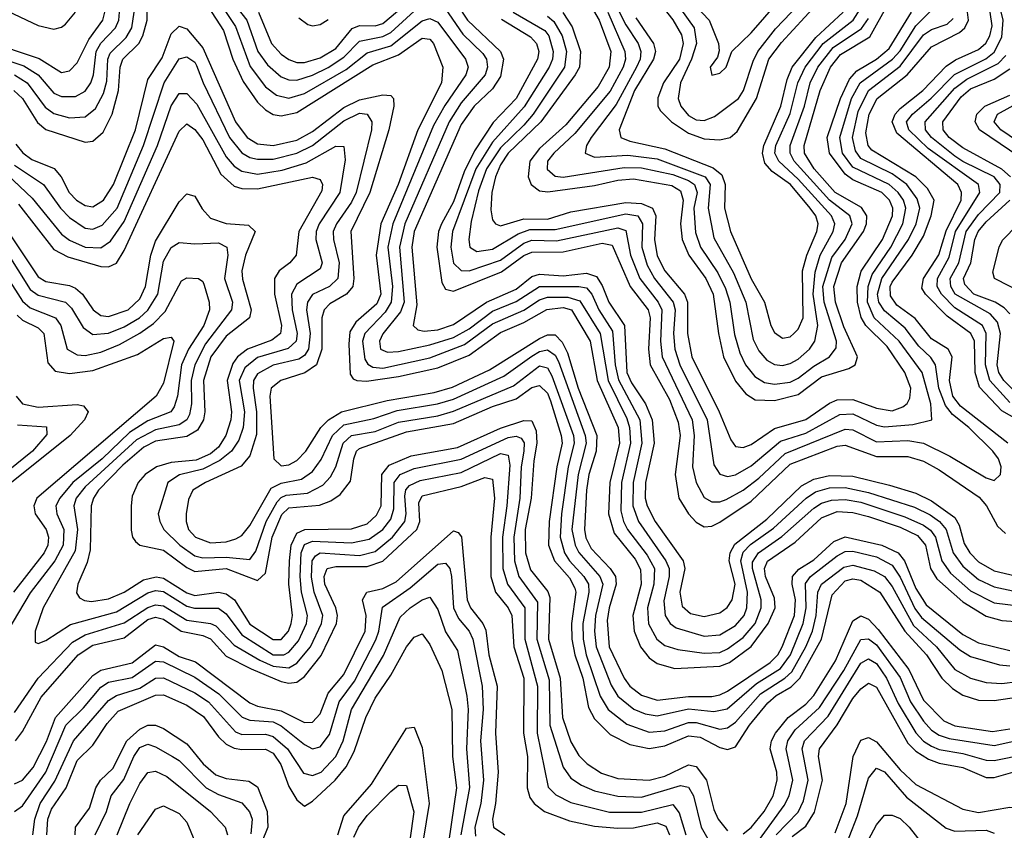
# Model space of a CAD drawing. Header units: inches. Extents: x 501365 to 657855, y 482276 to 547543.
# Tile 468 of 656: x 573023 to 575536, y 523742 to 525811. Entities that reach past the tile are written whole.
import ezdxf

# ---------------------------------------------------------------- set-up
doc = ezdxf.new("R2010")
doc.units = ezdxf.units.IN
doc.header["$MEASUREMENT"] = 0
doc.layers.add('A5572', color=7, linetype='Continuous')

msp = doc.modelspace()

# ---------------------------------------------------------------- linework, layer by layer
at = {"layer": 'A5572', "color": 5}
for points, elevation in [([(574616, 525970), (574744.2, 525790), (574750.3, 525750), (574738.1, 525710), (574709.4, 525650), (574703.7, 525610), (574710.4, 525590), (574730, 525566.3), (574750, 525555.2), (574770, 525553.4), (574796.2, 525563.8), (574857.7, 525610), (574870.2, 525630), (574895, 525705), (574907.5, 525730), (574952.4, 525787.6), (575012, 525850)], 2940), ([(574518.7, 525898.7), (574570, 525797.9), (574601.4, 525750), (574608.6, 525730), (574606.4, 525710), (574597.6, 525690), (574545.8, 525594.2), (574481.7, 525510), (574469.5, 525490), (574466.7, 525470), (574490, 525460.2), (574575.2, 525464.8), (574650, 525455.9), (574773, 525410), (574785.8, 525390), (574780.1, 525330), (574794.5, 525254.5), (574845, 525165), (574876.1, 525090), (574895, 524995), (574910, 524966.1), (574930, 524942.1), (574950, 524930.7), (574970, 524928.5), (574990, 524933), (575010, 524944.8), (575038.8, 524970), (575052.3, 524990), (575060, 525030), (575048.2, 525110), (575053.6, 525166.4), (575066.6, 525210), (575099.3, 525270), (575103.4, 525290), (575094.8, 525310), (575010, 525404.2), (574960.5, 525450), (574950.7, 525470), (574953.2, 525490), (574990, 525571.7), (575009.4, 525650), (575027.7, 525690), (575074.1, 525750), (575150.1, 525809.9), (575176, 525850)], 2860), ([(574730, 525866.2), (574783, 525810), (574806.5, 525750), (574808.2, 525731.8), (574804.4, 525715.5), (574785.1, 525690), (574790, 525669.1), (574810, 525674.9), (574826.3, 525690), (574841, 525730), (574890, 525777.6), (574988.4, 525891.6)], 2960), ([(573008.4, 525630), (573030, 525610.1), (573068.7, 525548.7), (573090, 525530.3), (573190, 525498.5), (573210, 525500.7), (573236.2, 525523.8), (573259.2, 525570), (573275.4, 525630), (573279.6, 525690), (573286.1, 525710), (573326.8, 525750), (573337.2, 525770), (573348.7, 525810), (573349, 525870)], 2620), ([(573524, 525870), (573573.5, 525793.5), (573611.5, 525691.5), (573650, 525639.4), (573678.1, 525618.1), (573710, 525610.5), (573750, 525622.8), (573856.1, 525683.9), (573910, 525726.2), (573970, 525743.9), (574050, 525808.2), (574070, 525814.4), (574090, 525804.6), (574160.7, 525710), (574167.6, 525690), (574161.6, 525670), (574108.2, 525591.8), (574079.4, 525540.6), (573975.3, 525290), (573963, 525230), (573974.4, 525130), (573971.5, 525090), (573955.9, 525064.1), (573903.6, 525010), (573897.7, 524990), (573904.3, 524944.3), (573911.5, 524931.5), (573924.3, 524924.3), (573950, 524921.7), (574070, 524948.2), (574158.4, 524981.6), (574230, 525034.4), (574310, 525069.6), (574350, 525096.1), (574370, 525102.4), (574422.4, 525102.4), (574453.1, 525093.1), (574504.9, 525010), (574524.9, 524890), (574572.7, 524792.7), (574579.4, 524770), (574582.1, 524730), (574558.7, 524630), (574557.7, 524557.7), (574564.1, 524530), (574574.3, 524510), (574624.2, 524444.2), (574643.3, 524410), (574641.9, 524370), (574625.5, 524310), (574628.4, 524268.4), (574648.9, 524230), (574670, 524213.1), (574703.1, 524203.1), (574770, 524193.9), (574810, 524196), (574830, 524205.2), (574870, 524234.1), (574900.3, 524270), (574915.7, 524310), (574915.2, 524330), (574893.3, 524410), (574893.6, 524426.4), (574908.5, 524450), (574968.5, 524491.5), (575050, 524564), (575070, 524576.9), (575095.4, 524584.6), (575130, 524586.4), (575170, 524579), (575282.3, 524542.3), (575330, 524520.6), (575347.8, 524507.8), (575360.7, 524490), (575376.6, 524430), (575398.5, 524398.5), (575450, 524352.8), (575510, 524322.5), (575670, 524302.5)], 2640), ([(573562.3, 525862.3), (573602.4, 525810), (573630.9, 525730), (573655.8, 525695.8), (573690, 525665.4), (573710, 525657.5), (573730, 525656.9), (573770, 525669), (573810, 525689.2), (573850, 525715.5), (573890, 525755.8), (573950, 525767.9), (573970, 525778.5), (574070, 525870.1)], 2660), ([(574090, 525867.5), (574154.3, 525774.3), (574205.1, 525725.1), (574214.7, 525710), (574217.1, 525690), (574210.9, 525670), (574150, 525598.8), (574118.9, 525550), (574006.1, 525290), (573992.5, 525230), (574004, 525090), (573995, 525065), (573950, 525009.3), (573941.2, 524990), (573944, 524970), (573962, 524962), (573990, 524963.9), (574070, 524980.9), (574130, 525000), (574170, 525021.9), (574230, 525067.3), (574290, 525091.3), (574350, 525129.9), (574450, 525130), (574470, 525126.4), (574483.7, 525110), (574501.4, 525070), (574535.8, 525015.8), (574542.7, 524930), (574551.6, 524891.6), (574605.6, 524790), (574611, 524730), (574588.8, 524630), (574588.1, 524570), (574602.6, 524530), (574672.6, 524430), (574680.8, 524410), (574680.8, 524390), (574667.2, 524327.2), (574670.3, 524290.3), (574683.1, 524270), (574698.6, 524258.6), (574770, 524237.7), (574810, 524241.1), (574850, 524264.6), (574872.2, 524290), (574878.7, 524310), (574880.9, 524350), (574863.6, 524430), (574870, 524451.7), (574888.8, 524471.2), (574947.1, 524512.9), (575030.8, 524590), (575054.2, 524605.8), (575090, 524615.9), (575130, 524616.7), (575190, 524604.2), (575306.6, 524566.6), (575346.7, 524546.7), (575370.8, 524530), (575388, 524510), (575406.1, 524450), (575430, 524415.8), (575470, 524381.7), (575510, 524363.4), (575570, 524350.6)], 2660), ([(574470, 525865.8), (574501.7, 525810), (574531.6, 525730), (574527.3, 525690), (574499.8, 525640.2), (574417.4, 525542.6), (574350, 525482.6), (574325.4, 525450), (574321.2, 525410), (574328.5, 525390), (574350, 525373.8), (574371.2, 525371.2), (574490, 525388.1), (574550, 525401.7), (574590, 525404.7), (574687.4, 525387.4), (574710, 525373.8), (574716.2, 525350), (574709.9, 525290), (574714.2, 525250), (574730.9, 525210), (574774.2, 525150), (574793.5, 525110), (574806.4, 525010), (574819.8, 524950), (574850, 524888.6), (574876.3, 524856.3), (574900.7, 524840.7), (574950, 524839.2), (575010, 524854), (575070, 524899.6), (575139, 524921), (575155.3, 524930), (575159.1, 524940.9), (575161.1, 524950), (575126.6, 525026.6), (575105.3, 525090), (575100.7, 525130), (575120.9, 525190), (575176.4, 525270), (575184.3, 525290), (575185.7, 525310), (575172, 525332), (575104.8, 525370), (575050.5, 525430), (575026.4, 525470), (575025.1, 525490), (575065.8, 525630), (575092.8, 525690), (575117.9, 525722.1), (575193.1, 525766.9), (575239.2, 525850)], 2820), ([(573503.9, 525843.9), (573543.2, 525783.2), (573567.2, 525710), (573593.3, 525653.3), (573630, 525600.4), (573650, 525580.6), (573670, 525569.3), (573690, 525565.7), (573730, 525574.5), (573924.2, 525695.8), (573990, 525721.3), (574050, 525763.6), (574070, 525761.1), (574079.5, 525750), (574102.7, 525690), (574100, 525650), (574038.9, 525530), (573989.3, 525390), (573944.7, 525290), (573933.1, 525210), (573944.6, 525110), (573934.5, 525085.5), (573880.9, 525039.1), (573866, 525014), (573862.8, 524982.8), (573866.4, 524906.4), (573874, 524894), (573883.5, 524890), (573908.6, 524888.6), (573990, 524900.3), (574090, 524922.6), (574170, 524955), (574250, 525012.3), (574310, 525038.1), (574368.7, 525071.3), (574410, 525076.5), (574431.5, 525070), (574479.1, 524990), (574497.1, 524890), (574550.5, 524770), (574554.1, 524730), (574529.4, 524630), (574526.2, 524550), (574540.2, 524500.2), (574593.8, 524433.8), (574607.9, 524407.9), (574609.3, 524370), (574587.7, 524290), (574591.5, 524250), (574607.7, 524210), (574630, 524182), (574650, 524167.8), (574695.2, 524155.2), (574810, 524160.5), (574834.4, 524170), (574890, 524210.7), (574933.5, 524270), (574951.1, 524310), (574950, 524334), (574926.6, 524390), (574923.7, 524410), (574931.4, 524428.6), (575002.6, 524477.4), (575070, 524539.5), (575110, 524555.4), (575150, 524553.3), (575190, 524542.8), (575270, 524516), (575314.5, 524494.5), (575335, 524470), (575347.8, 524410), (575363.6, 524383.6), (575430, 524324.9), (575490, 524288.1), (575530, 524277.4), (575670, 524267.1)], 2620), ([(574139.8, 525850), (574166.3, 525810), (574250.3, 525730), (574258, 525710), (574250, 525666.3), (574230, 525634.2), (574182.9, 525590), (574150, 525543.3), (574029.6, 525270), (574023.5, 525230), (574036.5, 525083.5), (574027.2, 525030), (574039.4, 525019.4), (574055.5, 525015.5), (574090, 525019.7), (574130, 525032.8), (574214.5, 525090), (574290, 525123.1), (574330, 525155.7), (574350, 525161.6), (574410, 525157.4), (574470, 525164.1), (574495.5, 525155.5), (574510, 525132.7), (574526.9, 525090), (574566.4, 525030), (574572.8, 524910), (574584.3, 524884.3), (574620.4, 524830), (574637.1, 524790), (574642.9, 524730), (574620.4, 524630), (574619.9, 524590), (574624.3, 524570), (574645.2, 524530), (574716.6, 524430), (574720.9, 524410), (574707.8, 524350), (574714.3, 524314.3), (574735, 524295), (574770, 524287.5), (574810, 524297.2), (574829.1, 524310.9), (574841.2, 524330), (574849.1, 524370), (574833.9, 524430), (574836.2, 524450), (574848.2, 524471.8), (574930, 524536.4), (575018.9, 524621.1), (575050, 524637.7), (575090, 524647.9), (575150, 524645.4), (575242.8, 524622.8), (575310, 524602.4), (575350, 524582.9), (575410, 524540.6), (575421.1, 524521.1), (575433.9, 524473.9), (575448.2, 524450), (575470, 524426.9), (575510, 524404.5), (575590, 524385)], 2680), ([(574655.1, 525855.1), (574690, 525811), (574712.3, 525772.3), (574716.4, 525750), (574707.1, 525710), (574666.3, 525650), (574651.6, 525611.6), (574652.1, 525590), (574658.4, 525578.4), (574686.3, 525550), (574730, 525521.6), (574770, 525506.8), (574810, 525504.2), (574836.3, 525510), (574854.5, 525525.5), (574903.9, 525610), (574935.1, 525710), (574967.6, 525752.4), (575056.7, 525850)], 2920), ([(575550, 524834.1), (575499.3, 524890), (575487.9, 524930), (575490.2, 525010), (575480.3, 525030), (575410, 525075.5), (575375.8, 525110), (575364.7, 525130), (575365.4, 525150), (575395.4, 525204.6), (575412, 525270), (575473.7, 525370), (575470.6, 525390), (575342.1, 525482.1), (575292.2, 525530), (575286.5, 525550), (575301.5, 525570), (575349.4, 525610.6), (575408.7, 525671.3), (575488.8, 525711.3), (575510, 525728.4), (575530, 525766.6), (575533.7, 525810), (575525, 525845)], 2660), ([(572937.4, 525757.4), (573072.3, 525712.3), (573130, 525675.8), (573150, 525680.3), (573170, 525700.8), (573199.4, 525760.6), (573234.8, 525810), (573240.3, 525830)], 2680), ([(572990, 525707.3), (573033.3, 525693.3), (573070, 525670.5), (573110, 525623.8), (573130, 525614.7), (573165.3, 525614.7), (573190, 525628.4), (573204.5, 525650), (573211.6, 525670), (573218.2, 525730), (573230, 525751.5), (573267.4, 525790), (573275.7, 525810), (573277.4, 525830)], 2660), ([(572992.4, 525832.4), (573070, 525796), (573110, 525787), (573130, 525792.1), (573140.2, 525799.8), (573165.6, 525830)], 2720), ([(573010.1, 525670), (573041.7, 525650), (573088.1, 525588.1), (573110, 525571.6), (573150, 525560.2), (573190, 525563.3), (573216.1, 525583.9), (573237.2, 525622.8), (573245.5, 525654.5), (573248.3, 525710), (573254.2, 525725.8), (573294.4, 525765.6), (573309.2, 525790), (573314.9, 525830)], 2640), ([(573632.1, 525830), (573665.6, 525750), (573690, 525723.1), (573710, 525709), (573730, 525702), (573750, 525701.6), (573790, 525713.5), (573830, 525737.8), (573871.9, 525788.2), (573890, 525796.2), (573930, 525795.4), (573950, 525801.7), (573987.2, 525832.8)], 2680), ([(573735.6, 525815.6), (573758.7, 525798.7), (573770, 525795.1), (573790, 525798.4), (573810, 525811.6)], 2720), ([(574252.5, 525812.5), (574326.9, 525766.9), (574341.9, 525750), (574347.9, 525730), (574344.8, 525710), (574290.4, 525610), (574231.6, 525548.4), (574184, 525476), (574157.2, 525422.8), (574130, 525346.2), (574100, 525290), (574092.1, 525270), (574087.4, 525230), (574100.1, 525140.1), (574110, 525123.2), (574130, 525117.9), (574252.8, 525167.2), (574310, 525209.2), (574330, 525217.9), (574410, 525218.1), (574510, 525240.3), (574535.3, 525235.3), (574581.1, 525130), (574627, 525070), (574632.6, 525050), (574628.1, 524970), (574632.3, 524930), (574681.5, 524841.5), (574703.8, 524783.8), (574708.9, 524750), (574696.1, 524650), (574705.5, 524590), (574730, 524549.3), (574750, 524528.2), (574770, 524516.7), (574790, 524517.9), (574810, 524528), (574890, 524582.3), (574990, 524676.4), (575110, 524722.3), (575130, 524724.6), (575210, 524696.1), (575290, 524696.1), (575330, 524684.1), (575370, 524661.8), (575472.1, 524592.1), (575490.4, 524570), (575518.5, 524518.5), (575539.5, 524499.5)], 2720), ([(574282.4, 525830), (574363.2, 525783.2), (574373.3, 525770), (574384.9, 525730), (574382.9, 525710), (574374.2, 525690), (574311, 525589), (574230, 525498.8), (574187.4, 525430), (574127.3, 525270), (574123.4, 525230), (574129.9, 525189.9), (574150, 525170.9), (574170, 525170.3), (574250, 525197.5), (574310, 525240.8), (574330, 525247.8), (574393.3, 525246.7), (574550, 525279.9), (574570, 525272.7), (574582.2, 525210), (574606.3, 525150), (574652.3, 525090), (574661.9, 525070), (574659, 524990), (574663.3, 524950), (574739.3, 524790), (574744.8, 524750), (574740.6, 524670), (574749.4, 524629.4), (574770, 524591.7), (574790, 524579.9), (574810, 524580.3), (574826.5, 524586.5), (574870, 524609.8), (574910, 524640.4), (574976.5, 524703.5), (575130, 524765.5), (575150, 524764), (575210, 524733.2), (575290, 524736.4), (575330, 524730.3), (575397.2, 524697.2), (575490, 524641.1), (575510, 524634.8), (575526.9, 524650), (575528, 524670), (575521.8, 524690), (575507.1, 524710), (575445.6, 524770), (575403.6, 524803.6), (575386.4, 524826.4), (575369.1, 524870), (575360.3, 524930), (575349, 524949), (575317.8, 524977.8), (575283.5, 525023.5), (575230, 525067.5), (575216.2, 525090), (575212.5, 525110), (575223.4, 525150), (575291.7, 525250), (575311.1, 525290), (575320.3, 525330), (575314.1, 525354.1), (575287.5, 525390), (575250, 525417.3), (575170, 525456.5), (575156.1, 525476.1), (575148.8, 525510), (575163, 525577), (575189.5, 525630.5), (575270, 525692.3), (575330, 525772.5), (575350, 525785.8), (575390, 525799.9), (575405.7, 525814.3)], 2740), ([(574370, 525819.9), (574386.6, 525806.6), (574407.6, 525770), (574418.8, 525730), (574413.5, 525690), (574333.5, 525570), (574310, 525541.5), (574250, 525484.2), (574214.5, 525430), (574193.8, 525373.8), (574175.6, 525295.6), (574169.5, 525250), (574172.3, 525230), (574190, 525218.9), (574230, 525225.5), (574295.2, 525264.8), (574324.9, 525275.1), (574390, 525275.6), (574570, 525315.7), (574600.4, 525310), (574612.8, 525290), (574611.2, 525230), (574624.7, 525184.7), (574643, 525150), (574691, 525090), (574696.1, 525070), (574691.6, 525010), (574694.9, 524970), (574707.8, 524930), (574777.5, 524790), (574794.5, 524674.5), (574810, 524651.1), (574830, 524645.2), (574850, 524649), (574890, 524671.9), (574964.9, 524735.1), (575030, 524755.8), (575116.7, 524803.3), (575150, 524805.2), (575210, 524776.3), (575230, 524771.9), (575302.4, 524777.6), (575351, 524790), (575348.5, 524830), (575326.4, 524910), (575267.8, 524990), (575204.1, 525050), (575186.9, 525090), (575188.6, 525130), (575199.2, 525160.8), (575246.7, 525230), (575277.2, 525290), (575284.9, 525330), (575278.7, 525350), (575265, 525370), (575242.5, 525390), (575150, 525434.4), (575123.6, 525470), (575116.2, 525510), (575146.2, 525610), (575168.6, 525650), (575251, 525710), (575270, 525731.4), (575310, 525795.7), (575347.5, 525832.5)], 2760), ([(574409.5, 525829.5), (574433, 525793), (574454.7, 525730), (574451.8, 525690), (574441.1, 525670), (574353.1, 525550), (574269.9, 525470), (574250, 525440.9), (574237.2, 525410), (574228.3, 525370), (574225.9, 525325.9), (574230, 525300.2), (574237.8, 525290), (574250, 525285.1), (574310, 525302.5), (574370, 525301.9), (574430, 525320.8), (574570, 525344.4), (574610, 525341.5), (574637.8, 525330), (574646.7, 525310), (574643, 525250), (574650, 525208.2), (574670, 525170), (574719.7, 525110), (574727.7, 525090), (574727.3, 525010), (574738.3, 524950), (574808.6, 524810), (574838.1, 524738.1), (574850, 524721.8), (574870, 524719), (574890, 524726.9), (574950, 524767.2), (575030, 524790.2), (575090, 524832.1), (575110, 524840.8), (575150, 524841.9), (575210, 524819), (575250, 524812.9), (575277.6, 524822.4), (575288.7, 524831.3), (575295.1, 524844.9), (575297.5, 524870), (575282.6, 524910), (575236.9, 524976.9), (575183.1, 525030), (575170.8, 525050.8), (575161.2, 525090), (575160.8, 525130), (575171.2, 525168.8), (575225.5, 525250), (575250.6, 525310), (575251.6, 525330), (575243.5, 525350), (575223.4, 525370), (575150, 525402.3), (575130, 525416.3), (575090, 525470), (575084.4, 525510), (575117.8, 525610), (575140.9, 525659.1), (575160, 525680.1), (575210, 525710.5), (575242.2, 525737.8), (575299.2, 525830)], 2780), ([(574524.5, 525830), (574567.6, 525730), (574569.1, 525710), (574563.3, 525690), (574530, 525628.2), (574439.9, 525520.1), (574386.1, 525470), (574370.4, 525450), (574369.1, 525429.1), (574390, 525411.9), (574410, 525409.3), (574566.1, 525433.9), (574610, 525432.6), (574690, 525415.6), (574730, 525400.9), (574745.5, 525390), (574752.2, 525370), (574743.7, 525330), (574748.2, 525268.2), (574760.9, 525230), (574804.6, 525164.7), (574824.6, 525124.6), (574835.7, 525090), (574847.6, 525007.6), (574860.9, 524960.9), (574875.4, 524930), (574899.8, 524899.8), (574924.5, 524884.5), (574950, 524880.2), (574990, 524886.1), (575010, 524895.8), (575050, 524926.9), (575089.9, 524950), (575107, 524973), (575108, 524990), (575076.2, 525090), (575073.2, 525130), (575096.2, 525203.8), (575129.8, 525250), (575147.9, 525290), (575141.9, 525310), (575090, 525350.1), (574999.6, 525450), (574989.3, 525470), (574989.6, 525490), (575026, 525590), (575041, 525650), (575060.5, 525690), (575099.6, 525740.4), (575171.8, 525788.2), (575190, 525814.1)], 2840), ([(574596, 525816), (574640.8, 525750), (574645.5, 525730), (574640.7, 525710), (574592.4, 525630), (574553, 525530), (574557.3, 525510), (574580.7, 525500.7), (574670, 525481.6), (574793.2, 525433.2), (574815.4, 525415.4), (574823.5, 525390), (574822.1, 525330), (574837.1, 525270), (574890, 525149.6), (574923.8, 525090), (574940.5, 525030), (574950, 525012.9), (574970, 524998.2), (574990, 525001.6), (574999.1, 525010), (575010, 525020.9), (575022.7, 525050), (575021.4, 525170), (575031.8, 525210), (575057.7, 525270), (575060.9, 525290), (575054.8, 525310), (575040.7, 525330), (574990.5, 525390), (574943.9, 525423.9), (574924.8, 525444.8), (574918.7, 525470), (574922.1, 525490), (574965.4, 525590), (574981.7, 525658.3), (574994.7, 525690), (575054.8, 525765.2), (575125.2, 525830)], 2880), ([(575545.4, 524730), (575424.8, 524824.8), (575405.2, 524850), (575396.6, 524890), (575403.4, 524950), (575393, 524970), (575350, 524996.7), (575308.4, 525048.4), (575262, 525082), (575245.7, 525105.7), (575244.6, 525130), (575250, 525141.2), (575301.3, 525210), (575330, 525258.3), (575349.5, 525310), (575356.8, 525350), (575340.5, 525380.5), (575310.2, 525410), (575198.3, 525478.3), (575188.5, 525490), (575182.5, 525522.5), (575190.9, 525570), (575211.9, 525610), (575288.3, 525670), (575350, 525741.8), (575421.7, 525778.3), (575435.6, 525790), (575444.6, 525810), (575442.7, 525830)], 2720), ([(575582.5, 524782.5), (575530, 524812.8), (575473.1, 524873.1), (575461.7, 524910), (575460.2, 524990), (575451, 525010), (575390, 525054.4), (575334.9, 525110), (575325.6, 525125.6), (575329.8, 525150), (575369.4, 525210.6), (575387.6, 525272.4), (575426.2, 525350), (575427.3, 525370), (575417.2, 525390), (575261.7, 525521.7), (575250.3, 525550), (575257.6, 525570), (575270, 525583.9), (575328.5, 525630), (575388, 525692), (575411.8, 525708.2), (575470, 525735.2), (575488.8, 525751.2), (575499.5, 525770), (575505, 525795), (575500.3, 525830)], 2680), ([(573013.4, 525493.4), (573031, 525471), (573053.9, 525453.9), (573111.1, 525431.1), (573128.4, 525410), (573149.3, 525370), (573168.1, 525350), (573190, 525336.3), (573210, 525333.6), (573236.8, 525350), (573262.5, 525390), (573318.4, 525530), (573350, 525658), (573386.6, 525713.4), (573410, 525775.1), (573430, 525794.6), (573450, 525787.4), (573490, 525738.9), (573574.2, 525550), (573603.3, 525510), (573630, 525494.4), (573670, 525490.2), (573730, 525503.4), (573770, 525526), (573850, 525587), (573890, 525606.3), (573950, 525619.2), (573970, 525617.4), (573977.2, 525610), (573978.1, 525590), (573964.8, 525530), (573916.9, 525370), (573867.8, 525270), (573875.9, 525150), (573873.3, 525130), (573857.4, 525110), (573814.7, 525085.3), (573799.8, 525070), (573794.4, 525050), (573793.9, 524970), (573780.2, 524930), (573750.8, 524909.2), (573689.5, 524890), (573665.1, 524870), (573661.2, 524850), (573671.8, 524690), (573690, 524671.8), (573710, 524674.3), (573730, 524685.6), (573753.2, 524710), (573791.9, 524770), (573811.6, 524790), (573844.2, 524810), (573960.9, 524839.1), (574080.9, 524859.1), (574127.3, 524872.7), (574222.5, 524917.5), (574350, 524996.8), (574370, 525006.3), (574390, 525006.7), (574407.7, 524987.7), (574421, 524961), (574448.8, 524870), (574496.4, 524750), (574494.2, 524710), (574475.9, 524650), (574469.4, 524610), (574464.3, 524510), (574468.4, 524488.4), (574481.5, 524461.5), (574530.5, 524410), (574543.4, 524390), (574545.8, 524370), (574527.4, 524310), (574522.6, 524277.4), (574528, 524210), (574566.2, 524130), (574580.7, 524110), (574610, 524086.6), (574650, 524074.2), (574730, 524083.5), (574790, 524083.2), (574810, 524088), (574830, 524096.6), (574938.6, 524170), (574957.9, 524190), (574969.1, 524210), (575000.5, 524290), (575002.9, 524330), (574994.7, 524370), (574995.6, 524390), (575011.4, 524408.6), (575050, 524432.2), (575101.3, 524478.7), (575130, 524490.7), (575223.4, 524470), (575265.3, 524450), (575281.6, 524430), (575310, 524359.2), (575336.9, 524316.9), (575430, 524241.7), (575470, 524220.2), (575550, 524201.1)], 2580), ([(573010, 525439.7), (573083.3, 525390), (573126.9, 525330), (573150, 525305.9), (573190, 525278.8), (573210, 525276), (573233.1, 525286.9), (573271.8, 525330), (573338.9, 525490), (573391.4, 525650), (573430, 525711.1), (573450, 525716.5), (573470, 525703), (573474.5, 525694.5), (573490.9, 525650), (573558.7, 525510), (573590, 525471), (573610, 525459.6), (573630, 525454.7), (573670, 525455.1), (573730, 525470.4), (573770.3, 525489.7), (573850, 525553.2), (573890, 525572.4), (573910, 525570), (573921.7, 525550), (573920.8, 525530), (573881.7, 525370), (573870, 525344.9), (573831.2, 525290), (573823.4, 525270), (573824, 525250), (573838.3, 525190), (573835.2, 525150), (573813.9, 525130), (573770.2, 525109.8), (573757.8, 525090), (573755, 525070), (573764.4, 525010), (573760.2, 524970), (573750, 524954.1), (573735.6, 524944.4), (573670, 524929.1), (573630, 524907.2), (573619.4, 524890), (573618.7, 524870), (573627.5, 524810), (573627.6, 524752.4), (573610, 524698), (573588.6, 524671.4), (573497.4, 524630), (573465.1, 524610), (573454.2, 524585.8), (573447.9, 524550), (573447.8, 524530), (573454.1, 524510), (573471.8, 524490), (573510, 524475.4), (573550, 524478.2), (573574.5, 524485.5), (573590, 524494.3), (573610, 524520.1), (573665.1, 524614.9), (573690, 524627.7), (573741.9, 524638.1), (573770, 524658.1), (573792.1, 524687.9), (573821.2, 524750), (573850, 524776.9), (573927.1, 524792.9), (573986.6, 524813.4), (574089.7, 524830.3), (574130, 524842.3), (574258.6, 524901.4), (574330, 524951.9), (574350, 524963.8), (574370, 524968.1), (574390, 524954.6), (574398.5, 524938.5), (574466.7, 524750), (574468.8, 524730), (574448.1, 524650), (574432.6, 524510), (574440.5, 524470), (574450.5, 524450.5), (574503.8, 524390), (574511.4, 524370), (574492.8, 524290), (574490.5, 524250), (574494.7, 524210), (574532.4, 524112.4), (574550, 524083.8), (574590.9, 524050.9), (574619.2, 524039.2), (574650, 524034.1), (574730, 524051.5), (574795.2, 524044.8), (574828.4, 524051.6), (574903.4, 524116.6), (574964.9, 524155.1), (574990.4, 524190), (575022.8, 524270), (575030.2, 524310), (575028.4, 524371.6), (575041.3, 524390), (575110, 524442.7), (575130, 524453.1), (575150, 524454.1), (575210, 524439.7), (575250, 524418.5), (575270, 524387.6), (575308.1, 524308.1), (575324.8, 524284.8), (575422.5, 524202.5), (575450, 524185.3), (575524.2, 524164.2), (575550, 524161.5)], 2560), ([(575562.6, 524862.6), (575535.1, 524890), (575522.5, 524910), (575517.8, 524930), (575526.3, 525010), (575519.1, 525039.1), (575500.2, 525060.2), (575411, 525110), (575399.5, 525130), (575398.2, 525150), (575420.1, 525190), (575439.3, 525270), (575470, 525314.1), (575524.8, 525370), (575525.8, 525390), (575510, 525410.1), (575430, 525448.9), (575410, 525463), (575350.2, 525510), (575334.8, 525530), (575334.3, 525550), (575410, 525636.2), (575440.5, 525659.5), (575520.7, 525699.3), (575540.4, 525719.6)], 2640), ([(575551.9, 525410), (575530, 525429.1), (575430, 525483.6), (575395.9, 525510), (575380.3, 525530), (575379.2, 525550), (575425.9, 525614.1), (575450, 525634.7), (575510, 525659.6), (575550, 525685.3)], 2620), ([(572976, 525430), (573055.1, 525355.1), (573130, 525263.7), (573150, 525247.9), (573190, 525230.5), (573230, 525228.3), (573254.4, 525245.6), (573290, 525295.8), (573375.1, 525490), (573410, 525591.2), (573430, 525622.2), (573450, 525622.9), (573475.3, 525595.3), (573550, 525461.2), (573570, 525437.1), (573590, 525424.2), (573630, 525416.5), (573693.2, 525426.8), (573754, 525446), (573830, 525488.3), (573850, 525487.2), (573853.5, 525453.5), (573840.2, 525370), (573787.4, 525290), (573779.8, 525270), (573778.7, 525250), (573795.1, 525190), (573790, 525175.2), (573730, 525136), (573717, 525110), (573718.5, 525070), (573731.1, 525010), (573728.3, 524990), (573708.6, 524971.4), (573630, 524948.7), (573597.3, 524922.7), (573583.4, 524890), (573596.5, 524810), (573593.1, 524770), (573582.1, 524737.9), (573563.5, 524710), (573534.2, 524685.8), (573490, 524663.7), (573430.7, 524649.3), (573401.5, 524630), (573376.6, 524550), (573380.3, 524530), (573391.2, 524510), (573431.4, 524470), (573470, 524442.2), (573490, 524437.5), (573550, 524438.9), (573610, 524433.3), (573625.9, 524454.1), (573652.3, 524530), (573680.1, 524579.9), (573690, 524591.2), (573703.1, 524596.9), (573757.5, 524602.5), (573796.9, 524623.1), (573815.9, 524644.1), (573830, 524669.6), (573848.8, 524730), (573870, 524749.2), (573930, 524759.8), (573990, 524783.9), (574090, 524800.2), (574130, 524811.4), (574283.7, 524876.3), (574350, 524927.5), (574370, 524922.1), (574381.6, 524901.6), (574436.3, 524750), (574438.6, 524730), (574423.3, 524670), (574405.6, 524550), (574402.9, 524490), (574414, 524450), (574426.5, 524430), (574463.3, 524390), (574474.6, 524370), (574476, 524350), (574460.8, 524270), (574461.3, 524230), (574469.3, 524190), (574504.3, 524084.3), (574524.8, 524050), (574572.5, 524012.5), (574630, 523992.7), (574670, 523995.5), (574730, 524017.2), (574750, 524016.9), (574810, 523999.6), (574830, 524003), (574850, 524018.2), (574914.2, 524090), (574976.2, 524130), (574993.6, 524146.4), (575029.5, 524210), (575046.3, 524250), (575056.3, 524290), (575060.1, 524350), (575070, 524369.7), (575126.5, 524413.5), (575150, 524418.8), (575204, 524404), (575230, 524389.8), (575250, 524363.9), (575304.7, 524264.7), (575363.1, 524210), (575410, 524152.6), (575449.9, 524130.1), (575490, 524118.7), (575530, 524116.8), (575570, 524121.5)], 2540), ([(575602.3, 525442.3), (575473.2, 525530), (575461.8, 525550), (575466.2, 525570), (575486.7, 525590), (575550, 525618)], 2580), ([(575610, 525473.9), (575527.2, 525530), (575510.2, 525550), (575519.1, 525570), (575591.6, 525610)], 2560), ([(573019.8, 525339.8), (573110, 525224), (573145.9, 525205.9), (573230, 525181), (573250, 525179.8), (573270, 525189.7), (573290, 525221.8), (573430, 525526.5), (573450, 525544.9), (573470, 525530.8), (573490, 525504.1), (573536.6, 525416.6), (573570, 525386.4), (573590, 525380.4), (573630, 525379.2), (573770, 525409.3), (573790, 525403.2), (573795.5, 525390), (573793.8, 525373.8), (573735.2, 525270), (573728.5, 525210), (573712.2, 525190), (573685, 525170), (573673.7, 525150), (573673.6, 525110), (573691.5, 525030), (573688.4, 525010), (573666.7, 524993.3), (573604.6, 524970), (573578.6, 524950), (573566.7, 524933.3), (573552.9, 524890), (573563.8, 524810), (573561.7, 524790), (573549.5, 524750), (573530, 524719.7), (573510, 524702.7), (573473.8, 524686.2), (573410, 524680.5), (573372.2, 524670), (573343.6, 524650), (573325.3, 524630), (573310, 524594.4), (573307.2, 524570), (573307.8, 524507.8), (573311, 524490), (573318.7, 524478.7), (573329.6, 524469.6), (573390, 524456.6), (573450, 524412.6), (573470, 524402.8), (573550, 524409.9), (573630, 524379.1), (573650, 524398.2), (573667.6, 524490), (573691.8, 524548.2), (573710, 524564.9), (573788.4, 524571.6), (573817, 524583), (573841, 524598.9), (573867.4, 524632.6), (573875.5, 524690), (573883, 524710), (573890, 524716.3), (574010, 524758.6), (574130, 524780.2), (574230, 524823.8), (574290, 524843.4), (574330, 524871.8), (574350, 524877.4), (574370, 524857.5), (574378.2, 524838.2), (574405.5, 524750), (574407.5, 524730), (574394, 524670), (574374.1, 524530), (574373, 524470), (574388.1, 524430), (574426.3, 524386.3), (574440.1, 524360.1), (574442.5, 524350), (574431.1, 524270), (574432.1, 524230), (574440.1, 524190), (574460.4, 524130), (574475.2, 524055.2), (574490, 524026.7), (574530, 523986.4), (574580.6, 523960.6), (574630, 523950.4), (574670, 523957.1), (574730, 523983.2), (574759.6, 523979.7), (574810, 523953.2), (574830, 523947.9), (574850, 523955), (574885.8, 524010), (574932.7, 524067.3), (574953.9, 524086.1), (574992, 524108), (575014, 524130), (575069.7, 524230), (575096.8, 524343.2), (575130, 524378.5), (575150, 524383.5), (575170, 524380.3), (575218.1, 524350), (575282.3, 524250), (575337.6, 524190), (575376.7, 524130), (575403.7, 524103.7), (575430, 524086.9), (575470, 524074.1), (575510, 524072.7), (575590, 524085.4)], 2520), ([(572979.7, 525290), (573070, 525154.3), (573090, 525142.5), (573150, 525132.3), (573165.4, 525125.4), (573183.6, 525110), (573210.1, 525070), (573230, 525056), (573250, 525053.5), (573299.4, 525070), (573330, 525098.4), (573344.4, 525130), (573357.6, 525210), (573370, 525245.4), (573430, 525346.4), (573450, 525366.4), (573470, 525360.4), (573488.5, 525328.5), (573510, 525304.8), (573550, 525291.1), (573606.6, 525286.6), (573624.1, 525270), (573599.6, 525210), (573589.8, 525170), (573591.4, 525148.6), (573613.4, 525070), (573609.8, 525050.2), (573550, 525002.8), (573511.2, 524950), (573491.7, 524890), (573495.2, 524810), (573491.7, 524790), (573476.5, 524763.5), (573450, 524746.7), (573370, 524735.2), (573340, 524720), (573286.1, 524673.9), (573224.5, 524610), (573211, 524590), (573205.1, 524570), (573202.7, 524457.3), (573194.8, 524425.2), (573171.5, 524370), (573168.3, 524348.3), (573175.2, 524335.1), (573188.1, 524328.1), (573206.2, 524326.2), (573250, 524332.3), (573290, 524349.6), (573338.6, 524381.4), (573370.9, 524389.1), (573390, 524385.1), (573450, 524348.1), (573470, 524341.1), (573530, 524349.3), (573550, 524345.5), (573570.9, 524330), (573610, 524267.8), (573670, 524228.5), (573690, 524228.9), (573708.8, 524250), (573716.1, 524270), (573718.9, 524290), (573709.8, 524369.8), (573711.7, 524430), (573715.9, 524470), (573730, 524500.2), (573750.4, 524509.6), (573870, 524511.3), (573910, 524524.1), (573933.9, 524546.1), (573945.4, 524570), (573947.1, 524650), (573966.1, 524673.9), (574022.2, 524697.8), (574140.8, 524719.2), (574250, 524768.1), (574310, 524787.7), (574330, 524787), (574341.6, 524761.6), (574343.4, 524730), (574335.4, 524684.6), (574328.5, 524590), (574313.5, 524510), (574313.7, 524450), (574326.5, 524406.5), (574371.2, 524351.2), (574376.3, 524336.3), (574372.6, 524230), (574402.6, 524130), (574408.5, 524030), (574430, 523967.7), (574450, 523932.9), (574471.1, 523911.1), (574507.9, 523887.9), (574550, 523874), (574630, 523870), (574670, 523879.6), (574730, 523908.7), (574750, 523904.8), (574776.2, 523870), (574795.2, 523795.2), (574806.2, 523770), (574830, 523740.5)], 2480), ([(575550, 525060.1), (575535.7, 525075.7), (575512.8, 525090), (575458.5, 525110), (575435.1, 525135.1), (575431.9, 525150), (575451, 525190), (575461.4, 525250), (575469.8, 525270), (575490, 525294.6), (575550.5, 525350)], 2620), ([(575589.9, 525110), (575511.2, 525150), (575506.7, 525166.7), (575522.8, 525230), (575531.9, 525248.1), (575611, 525329)], 2580), ([(572950, 525279.3), (573050, 525122.2), (573070, 525107.7), (573139.7, 525090), (573154.9, 525074.9), (573185, 525025), (573210, 525007), (573250, 525010.7), (573290, 525027.2), (573329.1, 525050), (573350.4, 525069.6), (573375.3, 525110), (573390, 525195), (573410, 525229.1), (573430, 525241.9), (573470, 525238.6), (573530, 525241.8), (573552, 525230), (573554.4, 525210), (573545.9, 525150), (573565.9, 525090), (573563.4, 525070), (573496.8, 524983.2), (573469.9, 524930.1), (573460.4, 524890), (573461.1, 524830), (573456.5, 524803.5), (573449.2, 524790), (573430, 524777), (573370, 524763.9), (573321.1, 524738.8), (573190, 524618.8), (573167.5, 524590), (573161.1, 524570), (573170.2, 524510), (573164.5, 524455.5), (573082.8, 524310), (573062.2, 524250), (573062.3, 524222.3), (573070, 524218.5), (573090, 524226.5), (573152.8, 524267.2), (573270, 524299.5), (573350, 524347.9), (573370, 524353.6), (573390, 524351.4), (573450, 524314.1), (573468.8, 524308.8), (573530, 524308.6), (573550, 524294.7), (573590, 524240.9), (573669.9, 524189.9), (573697, 524190), (573710, 524196.4), (573734.7, 524225.3), (573755.3, 524270), (573757.7, 524290), (573742.5, 524350), (573739.1, 524390), (573741.2, 524450), (573750, 524471.4), (573770, 524479.7), (573870, 524475.3), (573915, 524485), (573950, 524509.4), (573970, 524536.1), (573977.7, 524562.3), (573979.2, 524630), (573994, 524650), (574030, 524665.5), (574150, 524688.9), (574270, 524744.8), (574290, 524748), (574302.8, 524742.8), (574310.5, 524730.5), (574309.9, 524710), (574303, 524670), (574299.9, 524590), (574283.9, 524490), (574285.6, 524430), (574297.2, 524390), (574344.5, 524324.5), (574342.7, 524230), (574374.1, 524125.9), (574376.5, 524010), (574410, 523902.6), (574430, 523874.8), (574456.7, 523856.7), (574490, 523842.5), (574550, 523828.7), (574610, 523826.4), (574710, 523856), (574730, 523851.5), (574743.2, 523830), (574762.5, 523750), (574796.8, 523690)], 2460), ([(572928.8, 525250), (573030, 525092.2), (573050, 525075.2), (573114.7, 525050), (573128.2, 525030), (573144.4, 524970), (573170, 524955.3), (573190, 524954.2), (573230, 524962.3), (573277.9, 524982.1), (573330, 525011), (573364.2, 525035.8), (573393.9, 525066.1), (573436, 525144), (573450, 525152), (573479, 525150), (573490, 525142.3), (573493.7, 525133.7), (573506.3, 525090), (573507.5, 525070), (573493, 525030), (573454, 524970), (573436.2, 524930), (573425.4, 524850), (573417.6, 524822.4), (573408.6, 524810), (573350, 524787.4), (573302.9, 524757.1), (573233.4, 524690), (573158.6, 524630), (573125.6, 524590), (573115.5, 524570), (573117.5, 524550), (573135.5, 524510), (573133.5, 524470), (573112.4, 524430), (573050, 524347.7), (572943.7, 524170)], 2440), ([(573016.7, 525056.7), (573030, 525044.3), (573070, 525024.6), (573084.6, 525010), (573094.7, 524934.7), (573113.7, 524913.7), (573150, 524908), (573210, 524915.6), (573323.7, 524956.3), (573390, 524996.9), (573410, 525000.5), (573416.3, 524990), (573390, 524882.9), (573371.1, 524850), (573066.7, 524590), (573058.7, 524570), (573062.2, 524550), (573090.1, 524510), (573096.8, 524490), (573094.7, 524470), (573085, 524450), (573006.8, 524350)], 2420), ([(573013.6, 524850), (573030, 524830.8), (573070, 524821.7), (573170, 524828.4), (573185.7, 524825.7), (573197.7, 524810), (573188.1, 524790), (573151.8, 524750), (573002.1, 524630)], 2380), ([(573017, 524777), (573091.3, 524771.3), (573092.1, 524752), (573055.8, 524710), (572952.7, 524627.3)], 2360), ([(573010, 524042.5), (573070.2, 524129.8), (573158.1, 524221.9), (573190, 524240.9), (573290, 524271.1), (573350, 524310.2), (573370, 524317.3), (573390, 524314.9), (573450, 524278.1), (573510, 524270), (573523.7, 524263.7), (573570, 524214.5), (573636.1, 524176.1), (573670, 524160.4), (573710, 524156.6), (573730, 524168.5), (573765.4, 524210), (573793.2, 524270), (573796.6, 524290), (573774.6, 524350), (573767.9, 524387.9), (573769.2, 524430), (573777.9, 524442.1), (573790, 524450), (573890, 524443.6), (573930, 524453.6), (573974.6, 524490), (574006.3, 524530), (574009.6, 524550), (574005.7, 524594.3), (574008.7, 524611.3), (574018, 524622), (574045.6, 524634.4), (574150, 524655.2), (574250, 524703.4), (574270, 524699.6), (574273.8, 524673.8), (574266.7, 524570), (574255.6, 524490), (574256.1, 524410), (574267.8, 524370), (574312.4, 524310), (574312.5, 524230), (574345, 524110), (574343.7, 523990), (574372.2, 523852.2), (574391.9, 523831.9), (574430, 523812.5), (574528.2, 523788.2), (574610, 523787.7), (574690, 523807.3), (574706.1, 523786.1), (574723.1, 523730)], 2440), ([(573012.4, 523970), (573030, 523993.6), (573078.1, 524081.9), (573172.3, 524190), (573210, 524214.1), (573290, 524233.4), (573350, 524279.8), (573370, 524285.6), (573390, 524281.1), (573435.2, 524250), (573490, 524238.8), (573510, 524230.2), (573550, 524186.4), (573613.7, 524153.7), (573690, 524121.5), (573710, 524117.3), (573730, 524119.6), (573750, 524134.5), (573792.3, 524187.7), (573831.8, 524270), (573834.5, 524290), (573830, 524310), (573801.9, 524370), (573800.3, 524390), (573807.9, 524410), (573830, 524415), (573910, 524414.8), (573950, 524429.1), (574036.3, 524510), (574044.6, 524530), (574041.9, 524578.1), (574050, 524595.4), (574150, 524619.8), (574210, 524642.4), (574230, 524637.8), (574234.6, 524590), (574225.4, 524490), (574225.4, 524390), (574237.4, 524350), (574269.8, 524310), (574279.1, 524290), (574284.2, 524210), (574309.9, 524130), (574308.8, 523990), (574319.1, 523930), (574318.1, 523850), (574325.1, 523825.1), (574335.9, 523810), (574362.5, 523790), (574426, 523766), (574490, 523752.7), (574550, 523746.9), (574590, 523748.2), (574650, 523760.6), (574672, 523752), (574681.5, 523730)], 2420), ([(573010, 523860), (573030, 523869.5), (573057.5, 523902.5), (573091.6, 523968.4), (573114.3, 524030), (573210, 524136.7), (573230, 524150.8), (573310, 524169.3), (573370, 524215.1), (573390, 524210.4), (573430, 524185.4), (573472.1, 524172.1), (573610, 524066.9), (573630, 524058.8), (573690, 524046.9), (573750, 524016.7), (573770, 524017.7), (573790, 524038.9), (573810, 524091.7), (573850, 524139.1), (573904.7, 524250), (573907.4, 524290), (573898.4, 524330), (573909, 524350), (573950, 524359.2), (573984.2, 524375.8), (574130, 524505.8), (574142.1, 524502.1), (574150.9, 524490.9), (574165.5, 524330), (574173.5, 524310), (574205.3, 524270), (574212.6, 524252.6), (574220.7, 524190), (574241.7, 524110), (574237.5, 523990), (574244.2, 523890), (574237.5, 523810), (574229.6, 523770), (574232, 523750), (574261.6, 523730)], 2380), ([(573010, 523790.1), (573030, 523804.3), (573089.4, 523890), (573140.8, 524010), (573185.8, 524054.2), (573230, 524107.1), (573250, 524119.7), (573310, 524132.1), (573370, 524173.2), (573390, 524171.8), (573470, 524132.5), (573531, 524090), (573590.7, 524030.7), (573610, 524022.6), (573670, 524018.9), (573690, 524008.8), (573750, 523960.6), (573770, 523950.1), (573790, 523954.5), (573813.9, 523986.1), (573838.6, 524070), (573877.3, 524122.7), (573931.6, 524228.4), (573939.6, 524250), (573948.9, 524311.1), (574019.7, 524360.3), (574090, 524421.1), (574110, 524423.7), (574120.6, 524410), (574125.5, 524390), (574130.5, 524310), (574142.7, 524282.7), (574170.3, 524250.3), (574179.5, 524230), (574203.8, 524110), (574205.6, 524050), (574199.5, 523970), (574207, 523870), (574199.8, 523810), (574184.8, 523750), (574186.8, 523726.8)], 2360), ([(573056.4, 523730), (573061.2, 523770), (573074.8, 523810), (573113, 523867), (573160.1, 523970), (573250, 524073.3), (573270, 524085.6), (573330, 524105), (573370, 524130), (573390, 524130.9), (573470, 524092.6), (573504.6, 524070), (573573.5, 523993.5), (573590, 523986.4), (573650, 523986.9), (573670, 523981.3), (573706.7, 523950), (573747.7, 523887.7), (573770, 523881.5), (573792.6, 523890), (573830, 523930.1), (573848.8, 523970), (573870, 524050), (573951.9, 524188.2), (573994, 524286), (574019.9, 524310), (574050, 524330.1), (574070, 524336.6), (574090, 524305.7), (574110, 524248.1), (574140.7, 524200.7), (574164.6, 524084.6), (574167.5, 524050), (574163.6, 523950), (574171.3, 523851.3), (574149.4, 523730)], 2340), ([(574870, 523732.8), (574890, 523748.6), (574922.9, 523790), (574946, 523830), (574956.4, 523870), (574955.4, 523890), (574938.6, 523950), (574942.1, 523970), (574952.1, 523990), (574984.9, 524030), (575030, 524063.9), (575050, 524086.1), (575105.6, 524174.4), (575150, 524276.4), (575170, 524288.9), (575190, 524280.5), (575214.3, 524254.3), (575292.6, 524152.6), (575330, 524074.3), (575381.5, 524021.5), (575410, 524008.6), (575505.7, 523994.3), (575550, 524001)], 2480), ([(573092.1, 523730), (573094.5, 523770), (573104.4, 523795.6), (573141.8, 523850), (573170, 523920.1), (573210, 523959.2), (573245.8, 524014.2), (573274.4, 524045.6), (573370, 524086.6), (573390, 524087.3), (573450, 524061.6), (573492, 524032), (573530, 523980.7), (573550, 523961.6), (573570, 523951.5), (573590, 523947.8), (573650, 523949.2), (573670, 523938.3), (573689.8, 523910), (573710, 523853.8), (573730, 523819.3), (573750, 523803.2), (573770, 523816), (573827.8, 523870), (573856.2, 523903.8), (573877, 523943), (573906.4, 524030), (573930, 524079.1), (573970, 524137.7), (574010, 524210.1), (574030, 524234.4), (574050, 524243.5), (574070, 524216.3), (574100.1, 524150), (574126.2, 524050), (574128, 523930), (574137.7, 523850), (574117.9, 523710)], 2320), ([(574862.4, 523650), (574974.7, 523805.3), (574987.4, 523830), (574996.5, 523870), (574979, 523950), (574983.4, 523970), (575002, 523998), (575064.7, 524055.3), (575126.3, 524150), (575170, 524228.9), (575190, 524230.5), (575210, 524214.8), (575270, 524131.8), (575296.4, 524070), (575330, 524020.3), (575350, 523997.7), (575370, 523984.3), (575395.8, 523975.8), (575510, 523958.2), (575630, 523984.9)], 2460), ([(574954, 523730), (575010, 523788.2), (575023.4, 523816.6), (575035.3, 523870), (575019.9, 523950), (575026.5, 523970), (575086.9, 524033.1), (575170, 524168.8), (575190, 524179.5), (575210, 524167.5), (575235.6, 524130), (575265.5, 524065.5), (575310.6, 523990.6), (575329.6, 523969.6), (575350, 523956.4), (575370, 523948), (575430, 523938.2), (575490, 523921.1), (575510, 523920), (575590, 523936.5)], 2440), ([(574994.4, 523725.6), (575030, 523752.7), (575051.8, 523788.2), (575072.1, 523870), (575062.2, 523930), (575064.2, 523950), (575109.4, 524010.6), (575150, 524078.6), (575170, 524102.6), (575190, 524117.1), (575210, 524106.9), (575290, 523963.9), (575310, 523943.7), (575343, 523923), (575370, 523913.2), (575430, 523901.7), (575490, 523876.3), (575510, 523876.9), (575570, 523893.5)], 2420), ([(573164.8, 523730), (573165.5, 523750), (573201.4, 523798.6), (573217.3, 523850), (573229.1, 523870), (573260.5, 523899.5), (573296.6, 523970), (573330, 523999.9), (573350, 524010), (573370, 524009.8), (573390, 524001.6), (573450, 523962.6), (573491.1, 523911.1), (573523.5, 523883.5), (573550, 523873.9), (573607.6, 523867.6), (573630, 523852.4), (573654.7, 523790), (573656.4, 523750), (573640.5, 523710)], 2280), ([(573834.7, 523730), (573850, 523778.3), (573920.8, 523859.2), (574010, 524002.6), (574030, 524005.4), (574050, 523953.1), (574067.8, 523810), (574045.2, 523670)], 2280), ([(575104.6, 523735.4), (575132.2, 523810), (575150.2, 523930), (575170, 523971.6), (575190, 523979), (575210, 523967.8), (575270, 523896), (575310, 523858.4), (575430, 523795.9), (575470, 523787.3), (575550, 523800.8), (575570, 523798.8), (575580.5, 523790), (575582.1, 523770), (575565.5, 523710)], 2380), ([(573215.3, 523730), (573244.8, 523790), (573256.8, 523830), (573288.4, 523871.6), (573314.2, 523930), (573330, 523953.4), (573350, 523961.7), (573370, 523955.1), (573413.1, 523930), (573430, 523919.6), (573499.2, 523850), (573530, 523833.5), (573590, 523811.6), (573609.3, 523789.3), (573616.6, 523770), (573612.9, 523732.9)], 2260), ([(575119, 523670), (575161.2, 523778.8), (575190, 523874.8), (575210, 523900.1), (575230, 523890.7), (575286.5, 523826.5), (575387.6, 523747.6), (575410, 523739.8), (575490, 523741.8), (575510, 523734.7)], 2360), ([(573272.1, 523730), (573304.4, 523810), (573330, 523861.1), (573350, 523889.3), (573370, 523892.7), (573398.7, 523878.7), (573509.7, 523790), (573547, 523750), (573553.5, 523730)], 2240), ([(573876.1, 523723.9), (573887.5, 523750), (573910, 523779.9), (573970, 523840.6), (573990, 523857), (574010, 523856.2), (574028.7, 523788.7), (574009.5, 523650)], 2260), ([(573324.4, 523730), (573370, 523795.8), (573390, 523804.2), (573430, 523784.6), (573450, 523762.2), (573470, 523713.1)], 2220), ([(575190, 523717.5), (575210, 523755.9), (575230, 523780.8), (575250, 523780.4), (575270, 523772.2), (575293.3, 523750), (575330, 523703)], 2340)]:
    msp.add_lwpolyline(points, dxfattribs=dict(at, elevation=elevation))

doc.saveas('drawing.dxf')
